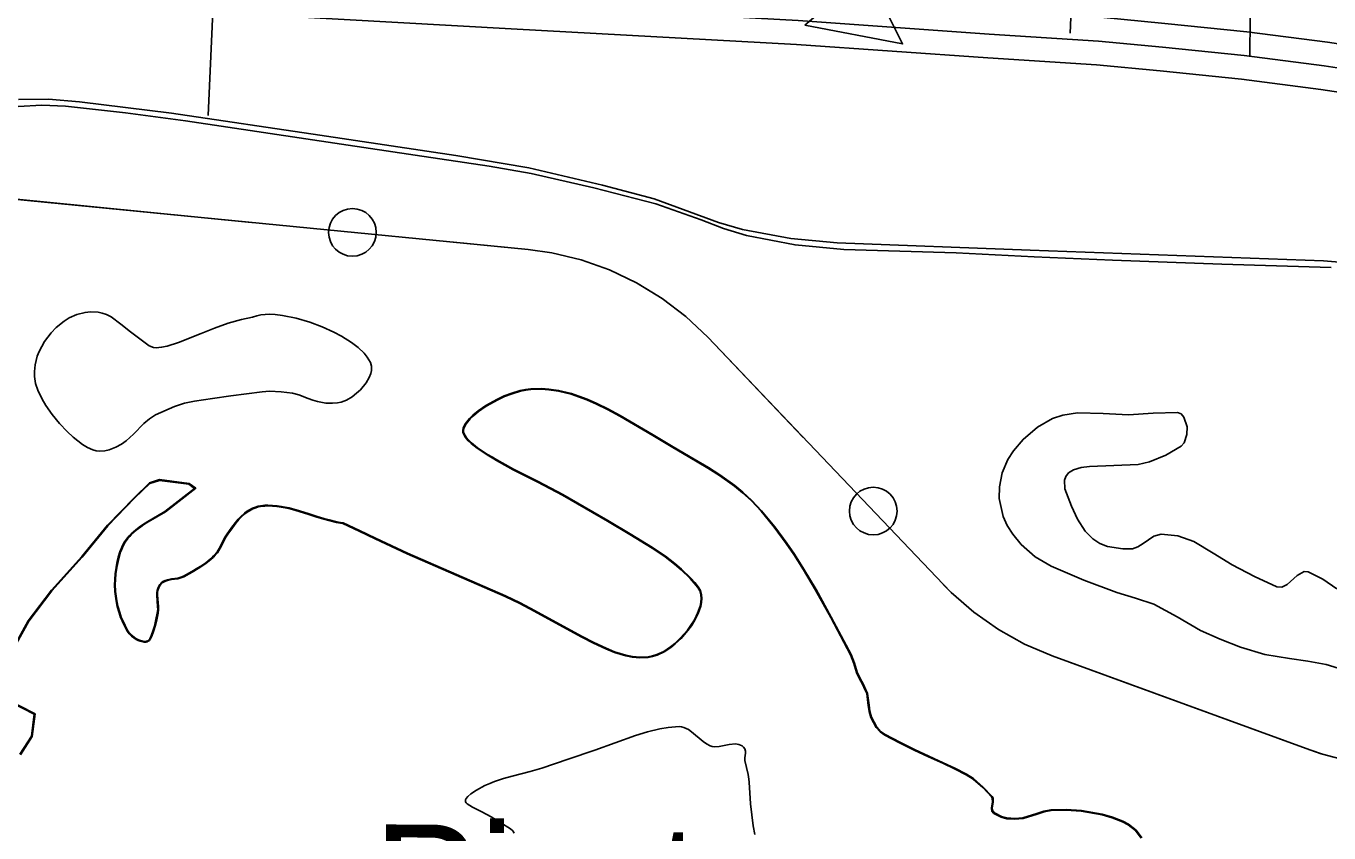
# Model space of a CAD drawing. Extents: x 1219626 to 1426462, y 456797 to 752399.
# Drawn here: x 1285520 to 1290978, y 515601 to 518983 of the extents above; entities that cross this region are included whole.
import ezdxf

# ---------------------------------------------------------------- set-up
doc = ezdxf.new("R2010")
doc.units = 0
for name, color, linetype in [('Cities Incorporated Area', 7, 'Continuous'), ('City Streets', 7, 'Continuous'), ('Coastal Waterway', 7, 'Continuous'), ('Islands Coastal', 7, 'Continuous'), ('Lakes and Ponds', 7, 'Continuous'), ('Masks', 7, 'Continuous'), ('Military Bases', 7, 'Continuous'), ('Narrow River Creek and Branch and Slough', 7, 'Continuous'), ('Narrow River Creek and Branch and Slough Text', 7, 'Continuous'), ('Section Lines', 7, 'Continuous'), ('US Route Divided Highway Outline and Fill', 7, 'Continuous'), ('US Routes Highway Center Lines', 7, 'Continuous')]:
    doc.layers.add(name, color=color, linetype=linetype)

msp = doc.modelspace()

# ---------------------------------------------------------------- linework, layer by layer
at = {"layer": 'Cities Incorporated Area'}
msp.add_lwpolyline([(1291388.1, 517963.1), (1290954.9, 517999.6), (1289726.3, 518044), (1288918, 518074.8), (1288724.2, 518092.6), (1288521.6, 518130.6), (1288421, 518160.3), (1288151.5, 518259.2), (1287934.2, 518316.5), (1287626.2, 518388.3), (1287319.7, 518440.5), (1286750.6, 518525.9), (1286129.5, 518618.2), (1285743.7, 518665.7), (1285613.5, 518676.9), (1285488.4, 518676)], dxfattribs=at)
at = {"layer": 'City Streets'}
for points in [[(1290646.2, 518856.6), (1290647.5, 519016.4), (1290654.5, 519059.7), (1290670.1, 519100.5), (1290682.2, 519118.7), (1290703.9, 519139.5), (1290751.6, 519181.1), (1290786.2, 519214), (1290802.7, 519240), (1290815.7, 519274.7), (1290821.8, 519313.7), (1290836.5, 519647.5), (1290833.1, 519696.9), (1290821.8, 519746.3), (1290783.6, 519795.7), (1290670.1, 519922.3), (1290600.7, 519999.5), (1290557.4, 520029.8), (1290521.8, 520047.2), (1290490.6, 520055), (1290390.1, 520066.2), (1290054.6, 520078.4), (1289949.2, 520082.2)], [(1289899.8, 519085.7), (1289893.7, 518954)]]:
    msp.add_lwpolyline(points, dxfattribs=at)
at = {"layer": 'Coastal Waterway'}
for centre in [(1286887.2, 518118.5), (1289068.9, 516950.5)]:
    msp.add_circle(centre, 99.8, dxfattribs=at)
at = {"layer": 'Islands Coastal'}
for points in [[(1286469.2, 517762.7), (1286422, 517753.3), (1286366.2, 517738), (1286309.5, 517716.6), (1286253.2, 517694.4), (1286158.9, 517656.5), (1286111.5, 517641.5), (1286088.1, 517636.9), (1286064.9, 517634.9), (1286054.3, 517636), (1286036.5, 517643.1), (1285985.6, 517680.5), (1285957.6, 517700.9), (1285917.5, 517733.6), (1285876.5, 517763.8), (1285857.1, 517773.8), (1285838.7, 517780), (1285821.6, 517783.4), (1285790.7, 517785.3), (1285767.1, 517783.2), (1285732.4, 517774.7), (1285700.1, 517759.8), (1285679.3, 517746.5), (1285646.8, 517720.2), (1285625.4, 517698), (1285597.8, 517660.9), (1285575.2, 517619), (1285567.3, 517599.2), (1285558.2, 517563.2), (1285555.4, 517535.6), (1285555.7, 517515), (1285560, 517484.9), (1285569.3, 517456.5), (1285587, 517419.8), (1285602.4, 517393.4), (1285629.1, 517355.2), (1285660.5, 517317.7), (1285692.8, 517283.4), (1285717.8, 517259.9), (1285757, 517229.5), (1285777.6, 517217), (1285799.2, 517206.7), (1285813.4, 517202.5), (1285826.5, 517201.1), (1285850.5, 517202.9), (1285868.8, 517207.3), (1285895.6, 517217.5), (1285920.1, 517230.5), (1285939.5, 517244.1), (1285970, 517272.4), (1286013.2, 517317.6), (1286036.6, 517337.6), (1286062.9, 517353.4), (1286142.4, 517388.2), (1286183.4, 517401.9), (1286225.4, 517410.9), (1286301.7, 517421.9), (1286378.1, 517432.7), (1286443.5, 517441.7), (1286508.9, 517450.5), (1286540.5, 517452.7), (1286588.3, 517450.3), (1286635.8, 517444.6), (1286662.7, 517438.1), (1286701.8, 517422.2), (1286721.2, 517414.5), (1286740.8, 517408.9), (1286776.3, 517403.2), (1286803.6, 517402.1), (1286824.3, 517403.9), (1286839.8, 517407.1), (1286862.8, 517415.5), (1286885.6, 517428.7), (1286904.9, 517444.1), (1286920.7, 517459.1), (1286944.1, 517487.9), (1286957.2, 517510.4), (1286963.8, 517527.3), (1286966.7, 517539.6), (1286967.3, 517557.3), (1286962.9, 517573.5), (1286949.5, 517595.6), (1286935.9, 517612.1), (1286911.3, 517635.7), (1286883.6, 517656.7), (1286840.9, 517683.3), (1286808.9, 517700.4), (1286760.2, 517722.6), (1286709.1, 517742), (1286651.9, 517758.6), (1286594.1, 517769.7), (1286563.1, 517773.8), (1286539.4, 517775.2), (1286503.9, 517772.7), (1286486.4, 517768.8), (1286469.2, 517762.7)], [(1286848.3, 516901), (1286917.2, 516869), (1286984.4, 516836.7), (1287118.2, 516773.3), (1287323.3, 516683.8), (1287528.6, 516594.9), (1287590.1, 516565.6), (1287650.4, 516533.8), (1287769.6, 516467.3), (1287849.7, 516424.4), (1287898.7, 516399.4), (1287950.2, 516375), (1287985.4, 516360.7), (1288032.8, 516346), (1288060, 516340.6), (1288090.8, 516337.7), (1288125.6, 516339.6), (1288143.8, 516343.1), (1288162.9, 516349.1), (1288191.1, 516362.4), (1288219.3, 516381.1), (1288237.8, 516395.9), (1288261.4, 516418.3), (1288290.3, 516451.4), (1288304.9, 516471.4), (1288319.5, 516494.9), (1288333, 516522), (1288343.4, 516552.3), (1288346.5, 516567.8), (1288347.7, 516583.8), (1288346.4, 516599.8), (1288342, 516615.6), (1288333.4, 516630.6), (1288318.7, 516648.7), (1288302.1, 516667.1), (1288264.3, 516703.9), (1288236.4, 516728), (1288197.2, 516758.5), (1288143.1, 516795.1), (1288049.3, 516852.5), (1287955.4, 516908.4), (1287766.5, 517017.1), (1287663.7, 517071.1), (1287559.9, 517123.7), (1287490.9, 517161.8), (1287472, 517173), (1287451.4, 517185.6), (1287409.6, 517213.6), (1287384.6, 517233.6), (1287372.4, 517245.2), (1287361, 517258.5), (1287352.3, 517273.4), (1287349.9, 517281.1), (1287349.1, 517289.1), (1287350.7, 517297.4), (1287355.2, 517307.6), (1287361.3, 517317.9), (1287377.9, 517338.6), (1287391.8, 517352.3), (1287413.4, 517370.2), (1287446.2, 517392.9), (1287494.4, 517419.8), (1287522.9, 517432.8), (1287555.1, 517445.1), (1287590, 517455.2), (1287612.4, 517459.6), (1287634.9, 517462.5), (1287680, 517463.9), (1287710.1, 517461.9), (1287750.5, 517455.9), (1287804.5, 517442.5), (1287835.4, 517432.5), (1287870.7, 517419), (1287911, 517401.5), (1287957, 517379), (1288009.4, 517350.9), (1288147.3, 517269.5), (1288224.4, 517223.3), (1288302.5, 517178), (1288378.1, 517133), (1288426.7, 517101.7), (1288488.9, 517057), (1288522.9, 517029.3), (1288560.4, 516994.9), (1288601, 516951.7), (1288656, 516884.7), (1288706.7, 516816), (1288738.5, 516769.3), (1288778.7, 516706.3), (1288829.3, 516620.9), (1288893.1, 516505.2), (1288975.7, 516349.1), (1288983.8, 516331.1), (1288990.1, 516312.5), (1289002.1, 516274.8), (1289012.9, 516250.7), (1289028.3, 516222.8)], [(1291010.8, 516624.2), (1290951.4, 516665.5), (1290889.9, 516695.6), (1290873.6, 516696.5), (1290844.9, 516680.7), (1290802, 516643.2), (1290780.5, 516631.3), (1290759.1, 516632.2), (1290665.8, 516675.8), (1290572.7, 516725.3), (1290492.5, 516774.1), (1290412.2, 516822.5), (1290344.3, 516846.5), (1290275.4, 516854.2), (1290244.6, 516845.6), (1290199.7, 516814.1), (1290177.2, 516799.9), (1290154.5, 516792.7), (1290113.9, 516791.4), (1290049.8, 516801.7), (1290018.2, 516814.7), (1289987.9, 516834.4), (1289956.3, 516865.4), (1289923.8, 516916.5), (1289898.7, 516971.1), (1289870.7, 517043.6), (1289869.2, 517079.7), (1289875.1, 517095.9), (1289886.8, 517109.9), (1289907.2, 517123.2), (1289940, 517133.1), (1289974.1, 517137.7), (1290076.2, 517141.1), (1290178.3, 517145.6), (1290226.3, 517156.7), (1290294.8, 517185.3), (1290358.6, 517222.9), (1290371.2, 517236.2), (1290382.8, 517271.9), (1290383, 517303), (1290370.4, 517344.2), (1290358.4, 517357.7), (1290342.8, 517363.6), (1290240.7, 517360.5), (1290138.6, 517353.7), (1290031.6, 517359), (1289924.5, 517361.7), (1289863.3, 517352.9), (1289819.7, 517338), (1289757.2, 517302.3), (1289696.5, 517250.6), (1289655.9, 517203.3), (1289632.9, 517166.6), (1289609.3, 517110.2), (1289597.4, 517052.4), (1289596.5, 517003), (1289613.1, 516927.1), (1289630, 516889.9), (1289652.9, 516854.2), (1289688.9, 516810.8), (1289746.9, 516758.6), (1289813.5, 516719.4), (1289950.3, 516660.2), (1290089, 516608.4), (1290166.8, 516585.6), (1290243.7, 516560.8), (1290342.4, 516506.6), (1290439.9, 516449.8), (1290522.2, 516413), (1290606.4, 516380.4)], [(1285419.2, 516289.7), (1285528.7, 516490.7), (1285626.2, 516618.1), (1285753.5, 516759.4), (1285861, 516890.8), (1285972.5, 517006.2), (1286037.4, 517068.5), (1286079.4, 517082), (1286203.1, 517065.7), (1286230.7, 517045.7), (1286103.8, 516946.5)], [(1286103.8, 516946.5), (1286031.8, 516904.7), (1286014, 516893.5), (1286000.9, 516884.5), (1285981.4, 516869.7), (1285962.5, 516852.9), (1285954.2, 516844.4), (1285947.1, 516836), (1285935.6, 516819.5), (1285927.2, 516804.4), (1285920.9, 516790.6), (1285916.2, 516778.2), (1285909.5, 516756.1), (1285905.4, 516739.1), (1285900.7, 516713.4), (1285896.8, 516687.8), (1285894.5, 516662), (1285894.1, 516642.6), (1285895.5, 516613.4), (1285898.8, 516584.3), (1285901.8, 516566.6), (1285905.1, 516551.4), (1285912.4, 516525.3), (1285919.2, 516506), (1285925.1, 516491.6), (1285935.1, 516470.2), (1285946.6, 516449), (1285950.3, 516443.3), (1285954.6, 516438.1), (1285964.2, 516428.6), (1285974.1, 516421), (1285983.3, 516415.2), (1285991.6, 516410.9), (1285998.9, 516407.9), (1286005.2, 516405.9), (1286015.6, 516404.1), (1286022.7, 516404.4), (1286027.5, 516405.6), (1286030.7, 516407.1), (1286034.9, 516410.5), (1286038.1, 516415.1), (1286044, 516427.7), (1286052.5, 516450.6), (1286057.8, 516468.3), (1286064.3, 516495.4), (1286070, 516522.6), (1286071.6, 516537.5), (1286071.4, 516550.8), (1286067.8, 516597.8), (1286068.3, 516609.3), (1286069.6, 516617.7), (1286073.4, 516630.1), (1286076.3, 516636.1), (1286079.9, 516642), (1286084.4, 516647.4), (1286089, 516651.7), (1286093.7, 516655), (1286103.4, 516659.7), (1286112.6, 516662.6), (1286129.6, 516665.7), (1286155.7, 516669.6), (1286168.1, 516672.8), (1286179.4, 516677.8), (1286213.9, 516697.2), (1286239.8, 516712.2), (1286258.7, 516724.2), (1286272.6, 516733.8), (1286292.4, 516749.6), (1286301.8, 516758.2), (1286310.8, 516767.4), (1286318.9, 516777.3), (1286325.2, 516786.6), (1286334.6, 516803.6), (1286347.5, 516829.8), (1286354.5, 516842.6), (1286362.5, 516854.9), (1286382, 516882.3), (1286396.9, 516902.1), (1286408.9, 516916.3), (1286418.7, 516926.5), (1286435.1, 516941.1), (1286444.2, 516947.9), (1286454, 516954.4), (1286468.4, 516962.2), (1286481.1, 516967.2), (1286492.4, 516970.4), (1286502.3, 516972.4), (1286519.7, 516974.4), (1286532.8, 516974.8), (1286552.3, 516974.1), (1286571.5, 516972.4), (1286589.1, 516970), (1286622.1, 516963.4), (1286651, 516955.8), (1286701.6, 516940.2), (1286739.5, 516927.9), (1286767.9, 516919.1), (1286789.2, 516913.1), (1286821.3, 516905.6), (1286837.3, 516902.6), (1286848.3, 516901)], [(1290606.4, 516380.4), (1290709.6, 516348.9), (1290812.6, 516332.8), (1290889.1, 516320.9), (1290965.3, 516307), (1291084.4, 516270.5)], [(1289028.3, 516222.8), (1289032.7, 516213.3), (1289045.1, 516186.3), (1289051.1, 516136.2), (1289054.2, 516111.2), (1289061, 516086.8), (1289083.9, 516044.5), (1289099.7, 516026.9), (1289118.7, 516013.2), (1289180.1, 515981.3), (1289242.1, 515951.5), (1289301.8, 515923.6), (1289361.5, 515895.7), (1289410.4, 515872.2), (1289459, 515848), (1289489.3, 515829.2), (1289529.8, 515793.5), (1289566.5, 515754.4), (1289570.5, 515747.2), (1289570.9, 515731.3), (1289567.4, 515705.3), (1289569.1, 515693.8), (1289576.4, 515684.8), (1289605.9, 515670), (1289628.4, 515664), (1289662.5, 515661.6), (1289695.8, 515664.9), (1289754.3, 515683.1), (1289783.6, 515693.1), (1289813.3, 515698.7), (1289876.7, 515699.8), (1289940.6, 515694.7), (1290028.1, 515679.8), (1290071.1, 515667.6), (1290113.8, 515651), (1290138, 515638.1), (1290169.6, 515613.2), (1290193.4, 515581.3)], [(1285494.8, 515931.5), (1285542.6, 516007.2), (1285554.5, 516098.7), (1285419.2, 516168.4)]]:
    msp.add_lwpolyline(points, dxfattribs=at)
at = {"layer": 'Lakes and Ponds'}
for points in [[(1290987.4, 517971.6), (1290529.2, 517985.8), (1290070.9, 518001.3), (1289743.2, 518016.6), (1289415.5, 518032.2), (1289180.8, 518039.9), (1288946.1, 518046.9), (1288741.3, 518065.8), (1288538.5, 518104.9), (1288442, 518134.3), (1288348.1, 518170.8), (1288158.7, 518238.3), (1287898.1, 518305), (1287635.9, 518364.6), (1287459.6, 518395.9), (1287150.4, 518442.4), (1286841.3, 518488.8), (1286514.4, 518537.7), (1286187.5, 518586.5), (1285937.1, 518620), (1285685.9, 518647.3), (1285586.8, 518651.1), (1285487.4, 518646.4)], [(1288548.6, 515814.7), (1288547.7, 515826.4), (1288545.4, 515845.7), (1288537.3, 515874.9), (1288530.8, 515904.2), (1288531.4, 515916.6), (1288534.3, 515935.4), (1288534, 515944.6), (1288530.8, 515953.8), (1288525.3, 515961.4), (1288519.2, 515966.8), (1288505.6, 515972.6), (1288491.8, 515974.1), (1288465.1, 515971.4), (1288423.1, 515963.7), (1288403.4, 515962.5), (1288394.4, 515963.4), (1288386.1, 515965.7), (1288369.7, 515974.1), (1288355.7, 515984.1), (1288307.4, 516025.6), (1288295, 516034.4), (1288275.7, 516043.8), (1288265.6, 516046.3), (1288255.3, 516046.9), (1288210, 516043.2), (1288175.4, 516037.6), (1288123.5, 516025.3), (1288072.9, 516009.3), (1287987.7, 515978.3), (1287902.4, 515947.8), (1287791.5, 515909.9), (1287680.4, 515872.5), (1287631.2, 515858.1), (1287556.7, 515839.7), (1287519.4, 515829.5), (1287482.1, 515817), (1287462.2, 515808.8), (1287442.3, 515799.7), (1287406.7, 515780.8), (1287383.4, 515765.3), (1287370.1, 515753.8), (1287363.5, 515745.4), (1287360.8, 515739.4), (1287361, 515731.1), (1287363.3, 515727.3), (1287367.2, 515723.8), (1287389.6, 515709.7), (1287428.8, 515689.2), (1287468.3, 515668.3), (1287509.2, 515644.2), (1287549.5, 515618.7), (1287559, 515609.8), (1287564.9, 515599.8)], [(1288572.4, 515594.2), (1288566.5, 515630.6), (1288554.6, 515722.7), (1288548.6, 515814.7)]]:
    msp.add_lwpolyline(points, dxfattribs=at)
at = {"layer": 'Masks'}
msp.add_lwpolyline([(1288781.9, 518986.6), (1289042.5, 519209.8), (1289191.5, 518908.1)], close=True, dxfattribs=at)
at = {"layer": 'Military Bases'}
for points in [[(1286847.5, 516898.1), (1286916, 516866.3), (1286983.1, 516834), (1287117, 516770.6), (1287322.1, 516681), (1287527.3, 516592.1), (1287588.7, 516562.9), (1287649, 516531.2), (1287768.2, 516464.7), (1287848.3, 516421.7), (1287897.4, 516396.7), (1287949, 516372.3), (1287984.4, 516357.9), (1288032.1, 516343.1), (1288059.5, 516337.6), (1288090.7, 516334.7), (1288125.9, 516336.6), (1288144.5, 516340.2), (1288164, 516346.3), (1288192.5, 516359.8), (1288221.1, 516378.6), (1288239.7, 516393.7), (1288263.6, 516416.2), (1288292.6, 516449.5), (1288307.4, 516469.8), (1288322.1, 516493.5), (1288335.7, 516520.8), (1288346.3, 516551.5), (1288349.5, 516567.4), (1288350.7, 516583.8), (1288349.4, 516600.3), (1288344.8, 516616.7), (1288335.9, 516632.3), (1288321, 516650.7), (1288304.3, 516669.2), (1288266.3, 516706.2), (1288238.3, 516730.3), (1288198.9, 516760.9), (1288144.7, 516797.6), (1288050.8, 516855.1), (1287956.9, 516911), (1287767.9, 517019.7), (1287665.1, 517073.8), (1287561.3, 517126.4), (1287492.4, 517164.4), (1287473.5, 517175.6), (1287453, 517188.1), (1287411.4, 517216), (1287386.5, 517235.9), (1287374.5, 517247.3), (1287363.5, 517260.2), (1287355.1, 517274.6), (1287352.8, 517281.7), (1287352.2, 517289), (1287353.6, 517296.5), (1287357.9, 517306.2), (1287363.8, 517316.2), (1287380.1, 517336.6), (1287393.8, 517350.1), (1287415.2, 517367.8), (1287447.7, 517390.3), (1287495.8, 517417.1), (1287524.1, 517430), (1287556.1, 517442.3), (1287590.7, 517452.3), (1287612.9, 517456.6), (1287635.1, 517459.5), (1287679.9, 517460.9), (1287709.8, 517459), (1287749.9, 517453), (1287803.7, 517439.7), (1287834.4, 517429.6), (1287869.6, 517416.2), (1287909.8, 517398.7), (1287955.6, 517376.3), (1288007.9, 517348.3), (1288145.7, 517266.9), (1288222.9, 517220.7), (1288301, 517175.4), (1288376.5, 517130.4), (1288425, 517099.3), (1288487.1, 517054.7), (1288521, 517027), (1288558.2, 516992.8), (1288598.8, 516949.7), (1288653.6, 516882.8), (1288704.3, 516814.2), (1288736, 516767.7), (1288776.2, 516704.7), (1288826.7, 516619.4), (1288890.5, 516503.8), (1288973, 516347.7), (1288981, 516330), (1288987.3, 516311.6), (1288999.3, 516273.7), (1289010.2, 516249.4), (1289025.6, 516221.4)], [(1285422.2, 516289), (1285531.2, 516489.1), (1285628.5, 516616.2), (1285755.8, 516757.5), (1285863.3, 516888.8), (1285974.6, 517004.1), (1286039, 517065.9), (1286079.7, 517079), (1286202, 517062.9), (1286225.7, 517045.6), (1286102.1, 516949)], [(1286102.1, 516949), (1286030.2, 516907.3), (1286012.4, 516896), (1285999.1, 516886.9), (1285979.5, 516872), (1285960.4, 516855.1), (1285952, 516846.4), (1285944.8, 516837.9), (1285933, 516821.1), (1285924.5, 516805.7), (1285918.1, 516791.7), (1285913.4, 516779.2), (1285906.6, 516756.8), (1285902.5, 516739.7), (1285897.7, 516713.9), (1285893.8, 516688.1), (1285891.5, 516662.2), (1285891.1, 516642.5), (1285892.5, 516613.1), (1285895.8, 516583.9), (1285898.8, 516566.1), (1285902.2, 516550.7), (1285909.5, 516524.4), (1285916.4, 516504.9), (1285922.3, 516490.4), (1285932.4, 516468.9), (1285944, 516447.4), (1285947.9, 516441.6), (1285952.3, 516436.1), (1285962.3, 516426.3), (1285972.3, 516418.5), (1285981.8, 516412.6), (1285990.4, 516408.1), (1285997.9, 516405), (1286004.5, 516403), (1286015.4, 516401.1), (1286023.2, 516401.4), (1286028.5, 516402.8), (1286032.3, 516404.6), (1286037.1, 516408.4), (1286040.7, 516413.6), (1286046.8, 516426.5), (1286055.4, 516449.6), (1286060.7, 516467.5), (1286067.3, 516494.7), (1286072.9, 516522.1), (1286074.6, 516537.4), (1286074.4, 516551), (1286070.8, 516597.9), (1286071.3, 516609), (1286072.5, 516617.1), (1286076.2, 516629), (1286078.9, 516634.7), (1286082.4, 516640.2), (1286086.5, 516645.4), (1286090.9, 516649.3), (1286095.2, 516652.4), (1286104.5, 516656.9), (1286113.3, 516659.6), (1286130.1, 516662.8), (1286156.3, 516666.7), (1286169, 516670), (1286180.8, 516675.1), (1286215.4, 516694.6), (1286241.3, 516709.6), (1286260.4, 516721.7), (1286274.4, 516731.4), (1286294.3, 516747.3), (1286303.9, 516756), (1286313, 516765.4), (1286321.4, 516775.5), (1286327.7, 516785), (1286337.2, 516802.2), (1286350.2, 516828.4), (1286357.1, 516841.1), (1286365, 516853.2), (1286384.5, 516880.5), (1286399.3, 516900.2), (1286411.2, 516914.3), (1286420.8, 516924.4), (1286437, 516938.7), (1286445.9, 516945.5), (1286455.6, 516951.9), (1286469.6, 516959.4), (1286482.1, 516964.3), (1286493.1, 516967.5), (1286502.8, 516969.5), (1286519.9, 516971.4), (1286532.8, 516971.8), (1286552.1, 516971.1), (1286571.1, 516969.4), (1286588.6, 516967), (1286621.5, 516960.5), (1286650.2, 516952.9), (1286700.7, 516937.3), (1286738.5, 516925), (1286767, 516916.2), (1286788.5, 516910.2), (1286820.7, 516902.6), (1286836.8, 516899.7), (1286847.5, 516898.1)], [(1289025.6, 516221.4), (1289030, 516212.1), (1289042.2, 516185.5), (1289048.1, 516135.8), (1289051.2, 516110.6), (1289058.2, 516085.6), (1289081.5, 516042.8), (1289097.7, 516024.6), (1289117.1, 516010.6), (1289178.8, 515978.6), (1289240.8, 515948.7), (1289300.5, 515920.9), (1289360.2, 515893), (1289409.1, 515869.5), (1289457.6, 515845.4), (1289487.5, 515826.8), (1289527.7, 515791.4), (1289564, 515752.7), (1289567.5, 515746.4), (1289567.9, 515731.5), (1289564.4, 515705.3), (1289566.2, 515692.5), (1289574.5, 515682.4), (1289604.8, 515667.2), (1289627.9, 515661), (1289662.5, 515658.6), (1289696.4, 515661.9), (1289755.2, 515680.3), (1289784.4, 515690.2), (1289813.6, 515695.7), (1289876.6, 515696.8), (1289940.2, 515691.8), (1290027.5, 515676.8), (1290070.2, 515664.8), (1290112.5, 515648.2), (1290136.3, 515635.6), (1290167.4, 515611.1), (1290190.8, 515579.8)], [(1285496.6, 515928.8), (1285545.5, 516006.1), (1285557.8, 516100.4), (1285422.2, 516170.2)]]:
    msp.add_lwpolyline(points, dxfattribs=at)
at = {"layer": 'Narrow River Creek and Branch and Slough'}
for p, q in [((1283284.3, 518473), (1287623.7, 518046.1)), ((1288375.4, 517679.1), (1289361.1, 516643.5)), ((1289818.1, 516343.9), (1290897.1, 515949.2))]:
    msp.add_line(p, q, dxfattribs=at)
for points in [[(1284722.6, 518331.5), (1285593.4, 518245.8)], [(1285593.4, 518245.8), (1286464.2, 518160.1)], [(1287310.1, 518076.9), (1287623.7, 518046.1), (1287723.1, 518032.1), (1287845.3, 518002.9), (1287963.8, 517961.2), (1288077.2, 517907.3), (1288147.8, 517864.2)], [(1287623.7, 518046.1), (1287723.1, 518032.1), (1287845.3, 518002.9), (1287963.8, 517961.2), (1288077.2, 517907.3), (1288184.4, 517841.8), (1288284.2, 517765.5), (1288375.4, 517679.1)], [(1288147.8, 517864.2), (1288184.4, 517841.8), (1288284.2, 517765.5), (1288375.4, 517679.1), (1288775.9, 517258.4)], [(1289361.1, 516643.5), (1289395.4, 516609), (1289490, 516526.4), (1289592.8, 516454.2), (1289702.6, 516393.1), (1289818.1, 516343.9)], [(1289361.9, 516642.7), (1289395.4, 516609), (1289490, 516526.4), (1289592.8, 516454.2), (1289702.6, 516393.1), (1289818.1, 516343.9), (1290123.4, 516232.2)], [(1290123.4, 516232.2), (1290897.1, 515949.2), (1290945.5, 515932.8)], [(1290897.1, 515949.2), (1290950.1, 515931.2), (1291071.7, 515899.9), (1291196, 515881.6), (1291321.5, 515876.3), (1291446.8, 515884.1)]]:
    msp.add_lwpolyline(points, dxfattribs=at)
at = {"layer": 'Section Lines'}
msp.add_line((1286491.8, 523268.8), (1286283.1, 518609), dxfattribs=at)
at = {"layer": 'US Route Divided Highway Outline and Fill'}
for points in [[(1280888.2, 519565.9), (1281662, 519520.3), (1282801.1, 519446.4), (1283959.5, 519380.2), (1285265, 519304.1), (1286389.9, 519236.7), (1287562.5, 519171.5), (1288760, 519106.2), (1289561.5, 519049.7), (1290020.5, 519020.2), (1290290.8, 518994), (1290633.7, 518959), (1290972, 518915.2), (1291246, 518873.6), (1291813.2, 518774.3), (1292429.2, 518654.6), (1293480.7, 518452.3), (1294608.9, 518225.2)], [(1294570.4, 518028.9), (1293442, 518256.1), (1292391.3, 518458.2), (1291776.9, 518577.6), (1291213.7, 518676.2), (1290944.1, 518717.2), (1290610.7, 518760.3), (1290271, 518794.9), (1290004.4, 518820.8), (1289548.1, 518850.1), (1288747.5, 518906.6), (1287551.5, 518971.8), (1286378.4, 519037), (1285253.2, 519104.4), (1283947.9, 519180.5), (1282788.9, 519246.8), (1281649.7, 519320.7), (1280871.3, 519366.5)]]:
    msp.add_lwpolyline(points, dxfattribs=at)
at = {"layer": 'US Routes Highway Center Lines'}
msp.add_lwpolyline([(1280879.8, 519466.2), (1281655.8, 519420.5), (1282795, 519346.6), (1283953.7, 519280.3), (1285259.1, 519204.2), (1286384.1, 519136.8), (1287557, 519071.6), (1288753.7, 519006.4), (1289554.8, 518949.9), (1290012.4, 518920.5), (1290280.9, 518894.4), (1290622.2, 518859.7), (1290958.1, 518816.2), (1291229.8, 518774.9), (1291795, 518676), (1292410.3, 518556.4), (1293461.4, 518354.2), (1294589.6, 518127)], dxfattribs=at)

# ---------------------------------------------------------------- texts
at = {"layer": 'Narrow River Creek and Branch and Slough Text'}
msp.add_text('Pirate', height=500, rotation=359.8745, dxfattribs=at).set_placement((1286971.9, 515136.8))

doc.saveas('drawing.dxf')
